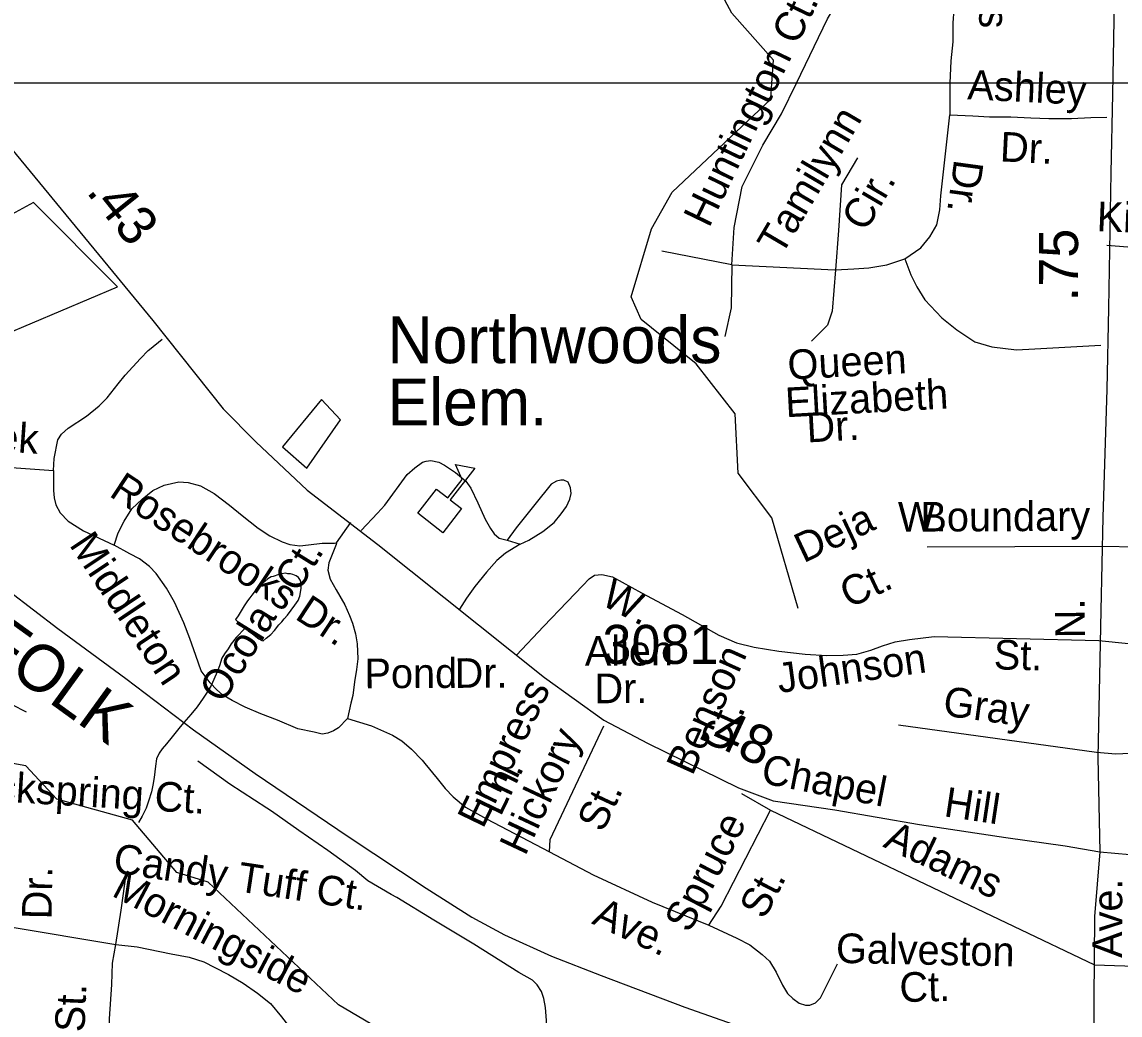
# Model space of a CAD drawing. Extents: x 2001466 to 2224147, y 644118 to 847247.
# Drawn here: x 2060847 to 2064365, y 742623 to 745804 of the extents above; entities that cross this region are included whole.
import ezdxf

# ---------------------------------------------------------------- set-up
doc = ezdxf.new("R2010")
doc.units = 0
for name, color, linetype in [('Exist Boundary Political City Limit New Hole', 7, 'Continuous'), ('Exist Cultural Educational Facility Elementary CELL', 7, 'Continuous'), ('Exist Cultural Educational Facility Elementary Label', 7, 'Continuous'), ('Exist Hydrographic Misc Water Feature', 7, 'Continuous'), ('Exist Railroad Mainline', 7, 'Continuous'), ('Exist Railroad Mainline Label', 7, 'Continuous'), ('Exist Road Non-System Type 51', 7, 'Continuous'), ('Exist Road Non-System Type 51 Label', 7, 'Continuous'), ('Exist Road Secondary Mileage Hundredths English Label', 7, 'Continuous'), ('Exist Road Secondary Type 51 Attributed', 7, 'Continuous'), ('Exist Road Secondary Type 51 Label', 7, 'Continuous'), ('Exist Road Secondary Type 51 Number Label', 7, 'Continuous'), ('Exist Road Secondary Type 51 Undivided 4 Lane Attributed', 7, 'Continuous'), ('Map Preparation Boundary City Limit Buffer Line', 7, 'Continuous'), ('Map Preparation Inset Cut Line', 7, 'Continuous')]:
    doc.layers.add(name, color=color, linetype=linetype)

msp = doc.modelspace()

# ---------------------------------------------------------------- linework, layer by layer
at = {"layer": 'Exist Boundary Political City Limit New Hole'}
for points in [[(2060883.4, 745225.4), (2060671.2, 745110.1), (2060259.2, 745219.3), (2060147.1, 744822.1), (2060607.6, 744725.1), (2061153, 744955.5), (2060883.4, 745225.4)], [(2061806, 744595.2), (2061682, 744443.5), (2061759.2, 744375.3), (2061866.9, 744529.7), (2061806, 744595.2)]]:
    msp.add_lwpolyline(points, dxfattribs=at)
at = {"layer": 'Exist Cultural Educational Facility Elementary CELL'}
msp.add_lwpolyline([(2062115, 744230.5), (2062175.1, 744307.8), (2062211.5, 744279.5), (2062257.6, 744338.8), (2062235.3, 744386.8), (2062298, 744375), (2062219, 744273.6), (2062255.4, 744245.3), (2062195.2, 744168.1)], close=True, dxfattribs=at)
at = {"layer": 'Exist Hydrographic Misc Water Feature'}
for points in [[(2063249.6, 745607.9), (2063255, 745682), (2063121.1, 745832.3), (2063054, 745958.4), (2062696, 746116.6), (2062619.9, 746223.2), (2062469, 746774.2), (2062510, 747130.9), (2062580.1, 747347.8)], [(2063333.1, 743925.1), (2063249, 744215.5), (2063141, 744358.8), (2063131.9, 744549.2), (2063007.1, 744709.3), (2062830.9, 744850.7), (2062798.1, 744923.6), (2062863.9, 745142), (2062930, 745258.8), (2063246, 745557.4), (2063249.6, 745607.9)], [(2061561.5, 743862.1), (2061571.5, 743854), (2061585.2, 743844.2), (2061605.5, 743828.2), (2061615.6, 743822.2), (2061619.3, 743822), (2061629.3, 743830.3), (2061643.7, 743842.3), (2061655.4, 743854.3), (2061669.5, 743872.4), (2061679.2, 743882.3), (2061687.1, 743892.5), (2061697.2, 743904.3), (2061709.3, 743920.3), (2061721.4, 743936.4), (2061731.2, 743950.3), (2061737, 743964.4), (2061739, 743976.3), (2061740.9, 743990.6), (2061741.1, 744004.4), (2061739, 744014.4), (2061733.1, 744024.3), (2061725.1, 744030.3), (2061715, 744034.3), (2061707, 744036.3), (2061698.8, 744036.3), (2061691, 744038.3), (2061678.9, 744036.1), (2061669.3, 744034.3), (2061651.3, 744028.2), (2061645.3, 744026.2), (2061634.9, 744020.1), (2061625.2, 744012.2), (2061614.8, 744004), (2061605.1, 743996.2), (2061596.9, 743986.1), (2061591, 743978), (2061583.4, 743968.2), (2061577.2, 743959.8), (2061569.2, 743950.1), (2061559, 743934.2), (2061549.6, 743918.2), (2061539.1, 743901.9), (2061531.3, 743890.2), (2061545, 743876.3), (2061555.3, 743868.3), (2061561.5, 743862.1)], [(2061561.5, 743862.1), (2061533.4, 743831.8), (2061517.4, 743811.9), (2061507.5, 743796), (2061495.4, 743779.9), (2061487.6, 743766.1), (2061479.4, 743741.8), (2061471.8, 743721.9), (2061461.4, 743697.9), (2061453.4, 743678), (2061441.9, 743659.9), (2061427.6, 743637.7), (2061408.1, 743609.8), (2061388, 743585.8), (2061365.8, 743559.9), (2061354.1, 743545.8), (2061328.3, 743513.6), (2061310.1, 743491.6), (2061295.9, 743475.5), (2061286.1, 743461.6), (2061277.9, 743443.8), (2061274.4, 743419.6), (2061270.5, 743383.7), (2061266.4, 743359.5), (2061262.3, 743337.4), (2061252.2, 743307.8), (2061244.2, 743285.4), (2061232.3, 743259.7), (2061220.5, 743239.5)], [(2062515, 742392.3), (2062478, 742433.3), (2061986.1, 742581.2), (2061861, 742655.9), (2061443.1, 743048.3), (2061343.1, 743079.8), (2061201, 743246.9), (2060959, 743314.1), (2060858.9, 743421.1), (2060634, 743461.8), (2060499, 743577.3)]]:
    msp.add_lwpolyline(points, dxfattribs=at)
at = {"layer": 'Exist Railroad Mainline'}
msp.add_lwpolyline([(2059527.8, 744935.5), (2059607.8, 744876.1), (2059747.8, 744772.3), (2059984.2, 744595.4), (2060043.2, 744551), (2060238.3, 744404.2), (2060488.5, 744217.1), (2060726.9, 744040.2), (2060961.2, 743861.4), (2061180, 743701), (2061396.6, 743536.5), (2061593.7, 743396.5), (2061891.6, 743194.4), (2062142.2, 743029.3), (2062288.3, 742936.3), (2062393.2, 742880.1), (2062543.8, 742811), (2062702.6, 742749.8), (2062970.5, 742648.3), (2063240.5, 742552.8), (2063538.3, 742442.7), (2063808.3, 742343.2), (2064062.5, 742254), (2064271.9, 742174.4)], dxfattribs=at)
at = {"layer": 'Exist Road Non-System Type 51'}
for p, q in [((2063120.8, 745026.5), (2062896.4, 745070.3)), ((2061255.3, 744754.7), (2061296.2, 744788.6)), ((2064091.7, 744757.3), (2064303.4, 744768.9)), ((2060656, 744387.7), (2060947.6, 744367.7)), ((2061854.9, 744135.2), (2061900.2, 744200.3)), ((2061933.7, 744175.6), (2061985.6, 744230.8)), ((2061847.6, 744135), (2061854.9, 744135.2)), ((2061854.9, 744135.2), (2061853, 744130.6)), ((2062401.1, 744144), (2062442.8, 744131.2)), ((2063746.7, 744122.5), (2064308.7, 744125)), ((2060629.1, 743712.5), (2060860, 743593.6)), ((2063655, 743552.3), (2064289.2, 743465.4)), ((2063152.5, 743332.6), (2063245.4, 743278.7)), ((2063245.4, 743278.7), (2064283.3, 742783.5)), ((2060809.2, 742905.7), (2061147.1, 742848.6)), ((2064283.3, 742783.5), (2064894.9, 742763))]:
    msp.add_line(p, q, dxfattribs=at)
for points in [[(2063690.3, 746312.3), (2063786.1, 746234.4), (2063809.4, 746202.3), (2063822.2, 746163.8), (2063834.4, 746130.7), (2063844.7, 746099.7), (2063847.9, 746061.3), (2063844.7, 745990.8), (2063835, 745888.3), (2063828.6, 745801.8), (2063828.6, 745740.9), (2063822.2, 745680), (2063819.9, 745607.9)], [(2063327.8, 745607.9), (2063427.3, 745814), (2063452.6, 745854.5), (2063467.8, 745905.1), (2063422.3, 746117.6)], [(2063120.8, 745026.5), (2063129, 745146.2), (2063154.3, 745277.7), (2063220, 745409.3), (2063280.7, 745510.5), (2063327.8, 745607.9)], [(2063819.9, 745607.9), (2063819, 745580.7), (2063819, 745507)], [(2063674.9, 745045.7), (2063726.1, 745080.9), (2063755, 745116.2), (2063777.4, 745154.6), (2063787, 745202.7), (2063790.2, 745247.5), (2063819, 745507)], [(2063819, 745507), (2063892.7, 745503.8), (2063947.1, 745500.6), (2064014.4, 745500.6), (2064078.5, 745497.4), (2064136.8, 745494.6), (2064208.8, 745495.1), (2064270.8, 745497.8), (2064322.8, 745498.8)], [(2063523.4, 745368.8), (2063472.8, 745282.8), (2063462.7, 745136.1), (2063452.9, 745010.6)], [(2064322.5, 745088.8), (2064470.2, 745077.7), (2064664.1, 745069.8), (2064804, 745066.9), (2064874, 745063.5), (2064902, 745062.9), (2064931.9, 745060.3), (2064977.6, 745045.4)], [(2063452.9, 745010.6), (2063511.5, 745013.7), (2063559.6, 745016.9), (2063617.2, 745026.5), (2063674.9, 745045.7)], [(2063674.9, 745045.7), (2063694.1, 744994.4), (2063713.3, 744956), (2063739, 744914.3), (2063793.4, 744856.7), (2063841.5, 744818.2), (2063899.1, 744779.8), (2063953.6, 744763.8), (2064033.6, 744754.1), (2064091.7, 744757.3)], [(2063120.8, 745026.5), (2063118.9, 744888.2), (2063098.6, 744797.1)], [(2063120.8, 745026.5), (2063450.7, 745010.5), (2063452.9, 745010.6)], [(2063452.9, 745010.6), (2063442.5, 744878.1), (2063427.3, 744832.5), (2063376.8, 744781.9)], [(2060947.6, 744367.7), (2060950.4, 744405.7), (2060961.6, 744465.5), (2060973.9, 744483.2), (2060994.3, 744502.8), (2061053.1, 744541.6), (2061093.8, 744574.8), (2061120.3, 744600.2), (2061155.3, 744645.5), (2061177.8, 744673), (2061226.9, 744726), (2061251.4, 744751.5), (2061255.3, 744754.7)], [(2064308.7, 744125), (2064416.7, 744122.8), (2064550.8, 744128.1), (2064604.9, 744130.9), (2064629, 744134.5), (2064645.2, 744146.1), (2064657.5, 744161.9), (2064662.3, 744201.8), (2064661.3, 744251.8), (2064658.7, 744317.9), (2064662.2, 744389.8), (2064667.4, 744449.7), (2064674.1, 744483.5), (2064687.1, 744531.3), (2064699.7, 744561), (2064716.2, 744586.7), (2064742.8, 744618.1), (2064773.4, 744645.5), (2064815.9, 744670.7)], [(2061985.6, 744230.8), (2062009.3, 744256), (2062081.4, 744354.6), (2062105.8, 744376.1), (2062130.2, 744393.6), (2062142.2, 744397.3), (2062156.3, 744399), (2062182.2, 744394.5), (2062200, 744384.1), (2062235.5, 744361.4), (2062268.9, 744332.7), (2062284.5, 744310.4), (2062307.5, 744263.9), (2062330.4, 744211.5), (2062347.8, 744181.1), (2062359.5, 744164.9), (2062375.2, 744150.5), (2062401.1, 744144)], [(2060947.6, 744367.7), (2060948.3, 744303.7), (2060949.8, 744279.7), (2060955.3, 744257.6), (2060968.8, 744231.3), (2060994.3, 744204.8), (2061043.6, 744173.8), (2061142.7, 744127.7)], [(2061142.7, 744127.7), (2061155.5, 744167.5), (2061174.3, 744205.1), (2061199.1, 744244.6), (2061231.7, 744275.9), (2061266.3, 744303.2), (2061302.6, 744320.5), (2061348.9, 744331.5), (2061378.8, 744328.9), (2061418.6, 744318.1), (2061462.1, 744293.2), (2061511.3, 744256.2), (2061552.7, 744223.4), (2061603.8, 744182.3), (2061641.3, 744157.5), (2061680.9, 744138.7), (2061704.8, 744130.2), (2061736.7, 744125.6), (2061764.7, 744129), (2061808.8, 744134.1), (2061847.6, 744135)], [(2062442.8, 744131.2), (2062471.1, 744144.6), (2062515.6, 744171.7), (2062552.2, 744200.9), (2062574.8, 744228.5), (2062591.3, 744252.1), (2062601.8, 744275.9), (2062606.1, 744293.8), (2062604.5, 744311.9), (2062596.9, 744330), (2062583, 744336.3), (2062573, 744336.5), (2062558.9, 744332.8), (2062542.7, 744323.1), (2062489.4, 744258.2), (2062429.9, 744183.4), (2062401.1, 744144)], [(2061889.4, 743572.4), (2061860.7, 743543), (2061844.6, 743533.4), (2061826.4, 743525.7), (2061808.3, 743522.1), (2061782.5, 743528.6), (2061730.7, 743539.7), (2061665.2, 743567), (2061611.7, 743588.1), (2061562.1, 743609.1), (2061520.5, 743630), (2061488.9, 743648.6), (2061471.2, 743665), (2061449.7, 743687.4), (2061420.5, 743726), (2061403.5, 743774.4), (2061384.6, 743828.8), (2061365.6, 743879.2), (2061335, 743945.8), (2061309.9, 743990.3), (2061276.8, 744037), (2061255.3, 744059.4), (2061223.8, 744084.1), (2061192.1, 744100.7), (2061142.7, 744127.7)], [(2061853, 744130.6), (2061829.6, 744071.7), (2061827.1, 744047.7), (2061834.5, 744019.6), (2061853.8, 743985.2), (2061880.8, 743936.6), (2061896.1, 743902.3), (2061905.6, 743878.1), (2061914.9, 743843.9), (2061920.2, 743811.8), (2061923.3, 743763.8), (2061918.6, 743729.9), (2061911.8, 743690), (2061906.9, 743646.1), (2061900.4, 743622.2), (2061889.4, 743572.4)], [(2062442.8, 744131.2), (2062396.2, 744102.1), (2062367.7, 744078.7), (2062335, 744041.4), (2062298, 743996.1), (2062271.3, 743958.7), (2062248.5, 743923.1)], [(2062431.5, 743775.4), (2062517.4, 743867.6), (2062593, 743946.1), (2062644.1, 743999), (2062664.5, 744020.6), (2062680.8, 744032.3), (2062704.8, 744033.8), (2062738.7, 744027.1), (2062831.6, 743975.2), (2062962.2, 743906.5), (2063078.9, 743840.1), (2063136.4, 743815), (2063192.1, 743801.8), (2063271.8, 743788.2), (2063355.6, 743778.5), (2063425.6, 743775), (2063477.6, 743776), (2063521.6, 743779.1), (2063565.9, 743792.2), (2063604.2, 743805.4), (2063644.5, 743818.6), (2063690.6, 743825.6), (2063768.8, 743836), (2064296.6, 743823.2)], [(2064296.6, 743823.2), (2064392.4, 743813.3), (2064596, 743797.1), (2064769.9, 743787.6), (2064841.8, 743784.1), (2064901.7, 743778.9)], [(2061889.4, 743572.4), (2061966.9, 743548.9), (2062034.3, 743519.5), (2062063.9, 743500.9), (2062095.3, 743474.2), (2062128.6, 743439.5), (2062137.3, 743429.1)], [(2062536.6, 743145.2), (2062539.5, 743185.1), (2062710.9, 743549.6)], [(2064289.2, 743465.4), (2064351.1, 743460.1), (2064533.3, 743468.4), (2064623.4, 743470.5), (2064709.3, 743468.8), (2064809.4, 743470.7), (2064899.4, 743472.9)], [(2061646, 743275.5), (2061631.5, 743285.7), (2061513, 743362.1), (2061410.5, 743436.2)], [(2062137.3, 743429.1), (2062177.4, 743380.5), (2062202.8, 743348), (2062228.2, 743321.5), (2062267.6, 743288.7), (2062334.8, 743251.3), (2062536.6, 743145.2)], [(2062030.1, 743009.3), (2061954.7, 743053.1), (2061915.4, 743085.9), (2061826.7, 743149.7), (2061734, 743213.6), (2061646, 743275.5)], [(2063047.9, 742910.7), (2063087.1, 742971.9), (2063245.4, 743278.7)], [(2062536.6, 743145.2), (2062677.1, 743072.3), (2062865.4, 742984.5), (2063047.9, 742910.7)], [(2064299.6, 743145.7), (2064282.7, 742938), (2064281.1, 742671.5), (2064280.3, 742407), (2064278.9, 742171.7)], [(2061147.1, 742848.6), (2061164.6, 742958.8), (2061182.1, 743081)], [(2062515, 742392.3), (2062520.6, 742461.5), (2062526.4, 742547.4), (2062527.6, 742605.4), (2062524.5, 742647.4), (2062519, 742675.5), (2062511.5, 742697.7), (2062497.9, 742720), (2062482.2, 742734.3), (2062438.7, 742759.2), (2062294.6, 742850.1), (2062166.2, 742926.8), (2062047.6, 742999.2), (2062030.1, 743009.3)], [(2063047.9, 742910.7), (2063137, 742868.9), (2063178.6, 742848.1), (2063218, 742817.2), (2063241.5, 742794.8), (2063262.8, 742760.3), (2063283.9, 742717.9), (2063299.4, 742691.6), (2063317, 742675.2), (2063336.8, 742660.8), (2063356.6, 742654.4), (2063370.6, 742654.1), (2063388.8, 742661.7), (2063405.1, 742677.4), (2063459.3, 742786.3)], [(2061127.1, 742452.9), (2061127.1, 742610.7), (2061134.6, 742720.9), (2061137.1, 742788.5), (2061147.1, 742848.6)], [(2061147.1, 742848.6), (2061215.6, 742841.3), (2061324.4, 742818.6), (2061382.3, 742808), (2061429.9, 742793), (2061465, 742775.1), (2061508.6, 742752.2), (2061556, 742725.2), (2061601.3, 742692.3), (2061642.7, 742659.4), (2061677.8, 742616.7), (2061710.9, 742574), (2061735.8, 742521.5), (2061750.2, 742485.5), (2061760.2, 742450.4)]]:
    msp.add_lwpolyline(points, dxfattribs=at)
at = {"layer": 'Exist Road Secondary Type 51 Attributed'}
for points in [[(2060486, 745730.1), (2060564.7, 745678), (2060664.4, 745579.7), (2060828.6, 745380), (2061266.3, 744847.8), (2061491.6, 744564.4), (2061596.2, 744458.9), (2061760.3, 744304.3), (2061987.2, 744130.4), (2062521.4, 743704.5), (2062711.3, 743567.6), (2062851.3, 743493.5), (2063142.6, 743351), (2063253.6, 743309.2), (2063451.5, 743280.2), (2063721.9, 743233.5), (2063999.4, 743192), (2064189.3, 743165), (2064299.6, 743145.7)], [(2064299.6, 743145.7), (2064491.9, 743128), (2064767, 743083.7), (2064906.2, 743056.7)]]:
    msp.add_lwpolyline(points, dxfattribs=at)
at = {"layer": 'Exist Road Secondary Type 51 Undivided 4 Lane Attributed'}
msp.add_lwpolyline([(2064356.9, 747084.8), (2064343.8, 746823.7), (2064348.6, 746386.5), (2064350.2, 746109.5), (2064340.6, 745572.5), (2064335.8, 745321.3), (2064327.7, 744887.3), (2064322.9, 744626.4), (2064310, 744218.2), (2064303.6, 743918.7), (2064293.9, 743447.6), (2064299.6, 743145.7)], dxfattribs=at)
at = {"layer": 'Map Preparation Boundary City Limit Buffer Line'}
for points in [[(2060883.4, 745225.4), (2060671.2, 745110.1), (2060259.2, 745219.3), (2060147.1, 744822.1), (2060607.6, 744725.1), (2061153, 744955.5), (2060883.4, 745225.4)], [(2061806, 744595.2), (2061682, 744443.5), (2061759.2, 744375.3), (2061866.9, 744529.7), (2061806, 744595.2)]]:
    msp.add_lwpolyline(points, dxfattribs=at)
at = {"layer": 'Map Preparation Inset Cut Line'}
for p, q in [((2061561.3, 745607.9), (2060623.5, 745607.9)), ((2063249.6, 745607.9), (2061561.3, 745607.9)), ((2063327.8, 745607.9), (2063249.6, 745607.9)), ((2063819.9, 745607.9), (2063327.8, 745607.9)), ((2064322.2, 745607.9), (2063819.9, 745607.9)), ((2064720.1, 745607.9), (2064322.2, 745607.9))]:
    msp.add_line(p, q, dxfattribs=at)

# ---------------------------------------------------------------- texts
at = {"layer": 'Exist Cultural Educational Facility Elementary Label'}
for s, p in [('Northwoods', (2062017.7, 744711.1)), ('Elem.', (2062017.7, 744511.9))]:
    msp.add_text(s, height=150, dxfattribs=at).set_placement(p)
at = {"layer": 'Exist Railroad Mainline Label'}
msp.add_text('NORFOLK', height=150, rotation=324.114, dxfattribs=at).set_placement((2060341.1, 744052))
at = {"layer": 'Exist Road Non-System Type 51 Label'}
for s, rotation, p in [('Woods', 268.5328, (2063922.9, 746180.1)), ('Huntington Ct.', 64.2141, (2063048, 745142)), ('Ashley', 357.202, (2063874.6, 745556.7)), ('Tamilynn', 59.5457, (2063279.8, 745051.6)), ('Dr.', 357.202, (2063978.7, 745357.9)), ('Dr.', 262.248, (2063833.8, 745366.4)), ('Cir.', 59.5457, (2063549.4, 745128.5)), ('Kingswood', 357.6478, (2064288.8, 745134.4)), ('Queen', 3.1372, (2063302.2, 744658.1)), ('Elizabeth', 3.1372, (2063294.6, 744537.7)), ('Briarcreek', 356.0842, (2060318.7, 744460.1)), ('Dr.', 3.1372, (2063362.8, 744457)), ('Rosebrooks Dr.', 326.5512, (2061122.7, 744287.6)), ('Boundary', 0.2555, (2063725.5, 744171.6)), ('Deja', 25.2177, (2063350.8, 744069.6)), ('W. ', 0.2555, (2063653.6, 744171.3)), ('Middleton', 303.7911, (2060996.4, 744129.3)), ('Ct.', 58.2223, (2061731.1, 743972)), ('W. ', 332.2629, (2062697.2, 743940.3)), ('Ct.', 25.2177, (2063496.4, 743924.4)), ('Ocola', 58.2223, (2061490.5, 743617.8)), ('Allen', 0.2555, (2062650.2, 743741.7)), (' St.', 358.6115, (2063924.2, 743731.3)), ('Benson', 65.7724, (2062994.6, 743386.5)), ('Johnson', 8.0203, (2063272.7, 743654.2)), ('Pond', 0.2555, (2061944.5, 743669.6)), ('Dr.', 0.2555, (2062233.2, 743670.9)), ('Dr.', 0.2555, (2062681.3, 743621.6)), ('Empress', 64.2579, (2062323.8, 743217)), ('Gray', 352.1919, (2063794.4, 743582.9)), ('Ct.', 65.7724, (2063099.9, 743457.6)), ('Hickory', 64.8081, (2062459, 743129.7)), ('Rockspring Ct.', 356.555, (2060600.1, 743317.5)), ('Ln.', 64.2579, (2062380, 743256.1)), (' St.', 64.8081, (2062692.8, 743172.3)), ('Spruce', 62.7087, (2062985.5, 742882.3)), ('Adams', 334.4915, (2063602.3, 743162.9)), ('Candy Tuff Ct.', 351.3867, (2061135.6, 743079.8)), ('Dr.', 88.9273, (2060941.6, 742928.8)), ('Morningside', 332.2641, (2061130.6, 743006.5)), (' St.', 62.7087, (2063209.5, 742894.7)), ('Ave.', 89.7483, (2064371.2, 742805.7)), ('Ave.', 334.9776, (2062669.3, 742916.8)), ('Galveston', 358.8303, (2063454.2, 742789.9)), ('Ct.', 1.3733, (2063659.1, 742664.1)), (' St.', 87.6147, (2061045.5, 742531.2))]:
    msp.add_text(s, height=95, rotation=rotation, dxfattribs=at).set_placement(p)
at = {"layer": 'Exist Road Secondary Mileage Hundredths English Label'}
for s, rotation, p in [('.43', 308.6332, (2061050.3, 745259.7)), ('.75', 89.7954, (2064229.7, 744909.3)), ('.48', 335.1991, (2063005.9, 743513.1))]:
    msp.add_text(s, height=125, rotation=rotation, dxfattribs=at).set_placement(p)
at = {"layer": 'Exist Road Secondary Type 51 Label'}
for s, rotation, p in [('N. ', 90.561, (2064252.5, 743830.2)), ('Chapel', 348.9624, (2063211, 743366.7)), ('Hill', 351.4498, (2063797.6, 743259.9))]:
    msp.add_text(s, height=95, rotation=rotation, dxfattribs=at).set_placement(p)
at = {"layer": 'Exist Road Secondary Type 51 Number Label'}
msp.add_text('3081', height=125, dxfattribs=at).set_placement((2062706.5, 743747.7))

doc.saveas('drawing.dxf')
